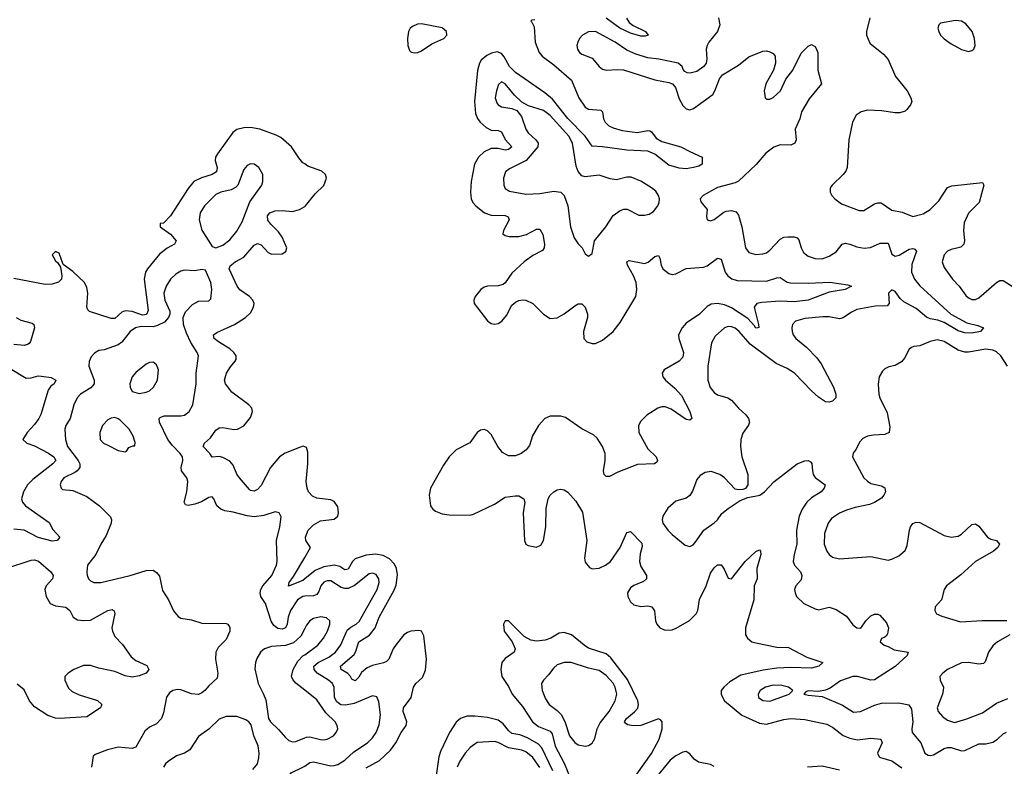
# Model space of a CAD drawing. Header units: inches. Extents: x 1954678 to 2060271, y 904822 to 1016299.
# Tile 392 of 403: x 2038364 to 2044016, y 1002795 to 1007079. Entities that reach past the tile are written whole.
import ezdxf

# ---------------------------------------------------------------- set-up
doc = ezdxf.new("R2010")
doc.units = ezdxf.units.IN
doc.header["$MEASUREMENT"] = 0
doc.layers.add('C0030', color=7, linetype='Continuous')
doc.layers.add('C0040', color=7, linetype='Continuous')

msp = doc.modelspace()

# ---------------------------------------------------------------- linework, layer by layer
at = {"layer": 'C0030', "color": 5}
for points, elevation in [([(2040000, 1006251.4), (2039990, 1006258), (2039965.6, 1006285.6), (2039923.9, 1006350), (2039862.9, 1006402.9), (2039836.6, 1006416.6), (2039743.6, 1006450), (2039690, 1006459.7), (2039650, 1006458.9), (2039610, 1006448.2), (2039587.8, 1006432.2), (2039499.6, 1006310), (2039489, 1006290), (2039485.8, 1006270), (2039496.9, 1006230), (2039494.4, 1006205.6), (2039469.6, 1006190.3), (2039407.9, 1006172.1), (2039364.4, 1006150), (2039331.4, 1006110), (2039230, 1005952.9), (2039190, 1005911.8), (2039171.3, 1005908.7), (2039170.8, 1005890), (2039230, 1005848), (2039262.8, 1005810), (2039253.7, 1005790), (2039210, 1005767.2), (2039167.5, 1005732.5), (2039098.4, 1005650), (2039087.2, 1005630), (2039079.6, 1005590), (2039101.8, 1005410), (2039092.2, 1005387.8), (2039070, 1005384.4), (2039010, 1005404.1), (2038970, 1005408.2), (2038950, 1005401.4), (2038910, 1005363.7), (2038890, 1005363.6), (2038765, 1005405), (2038754.9, 1005414.9), (2038750.6, 1005430), (2038755.4, 1005510), (2038750, 1005542.7), (2038736.8, 1005570), (2038670, 1005633.1), (2038614.2, 1005674.2), (2038590, 1005739), (2038570, 1005749), (2038551, 1005730), (2038570, 1005696), (2038583.8, 1005683.8), (2038599.1, 1005659.1), (2038606.7, 1005610), (2038603.8, 1005590), (2038586.7, 1005573.3), (2038550, 1005561.6), (2038510, 1005559.5), (2038330, 1005593.9)], 440), ([(2040000, 1004628.3), (2039991, 1004631), (2039970, 1004624.8), (2039888.8, 1004591.2), (2039856.2, 1004570), (2039804.8, 1004510), (2039750, 1004405.5), (2039730, 1004383.7), (2039710, 1004374), (2039690, 1004376.8), (2039682.8, 1004382.8), (2039625.3, 1004450), (2039610, 1004471.8), (2039590, 1004523.5), (2039570, 1004546.2), (2039530, 1004567.2), (2039510, 1004572.1), (2039470, 1004569.4), (2039456, 1004590), (2039417, 1004630), (2039424.2, 1004650), (2039459.4, 1004680.6), (2039490, 1004722.8), (2039510, 1004737.5), (2039530, 1004739.3), (2039593, 1004727), (2039614.5, 1004730), (2039650, 1004749.2), (2039690, 1004797.1), (2039701, 1004830), (2039695.8, 1004850), (2039678.7, 1004870), (2039582.4, 1004942.4), (2039545.6, 1004990), (2039540.8, 1005010), (2039550.8, 1005050), (2039573.4, 1005086.6), (2039600.8, 1005119.2), (2039606.4, 1005130), (2039606.2, 1005150), (2039593.3, 1005170), (2039570.9, 1005190), (2039505.1, 1005230), (2039480.9, 1005250), (2039476.9, 1005270), (2039496.5, 1005283.5), (2039596.4, 1005330), (2039661.1, 1005370), (2039690, 1005397), (2039707.2, 1005430), (2039709.7, 1005450), (2039702.2, 1005470), (2039682.7, 1005490), (2039628.6, 1005528.6), (2039611.7, 1005550), (2039567.5, 1005650), (2039572.8, 1005667.2), (2039600.3, 1005690), (2039650, 1005715.5), (2039710, 1005786), (2039730, 1005794.7), (2039750, 1005787.5), (2039790, 1005743.6), (2039810, 1005732.6), (2039870, 1005736), (2039892.1, 1005747.9), (2039897.2, 1005770), (2039870.7, 1005830.7), (2039850, 1005862.3), (2039806, 1005906), (2039789.2, 1005929.2), (2039786.5, 1005953.5), (2039800.3, 1005970), (2039830, 1005982.5), (2039870, 1005984.4), (2039930, 1005978.5), (2039970.3, 1005989.7), (2040000, 1006007.6)], 440), ([(2040000, 1003770.5), (2039990, 1003769.9), (2039959.8, 1003750), (2039918.9, 1003690), (2039905.6, 1003650), (2039900.1, 1003610), (2039890.8, 1003590), (2039870, 1003582.7), (2039846.6, 1003586.6), (2039822.8, 1003602.8), (2039807.1, 1003627.1), (2039775, 1003730), (2039748.7, 1003768.7), (2039744.1, 1003790), (2039747.7, 1003810), (2039759, 1003830), (2039812, 1003890), (2039837.5, 1003950), (2039841.4, 1003970), (2039838.9, 1004090), (2039858.3, 1004170), (2039865.6, 1004225.6), (2039854, 1004250), (2039830, 1004255.1), (2039766.5, 1004233.5), (2039710, 1004225.6), (2039670, 1004231.8), (2039590, 1004254.2), (2039540.9, 1004260.9), (2039518, 1004270), (2039496.2, 1004290), (2039479.3, 1004330), (2039470, 1004341.2), (2039450, 1004337), (2039407.8, 1004312.2), (2039370, 1004298.5), (2039331.1, 1004291.1), (2039315.1, 1004295.1), (2039308.9, 1004310), (2039322.8, 1004370), (2039329, 1004430), (2039323.5, 1004450), (2039292.3, 1004490), (2039290.5, 1004510), (2039300.2, 1004550), (2039298.1, 1004570), (2039286, 1004590), (2039238.6, 1004638.6), (2039214.8, 1004670), (2039167.5, 1004770), (2039164.5, 1004790), (2039170, 1004796.9), (2039194, 1004806), (2039290, 1004806.2), (2039309.8, 1004810.2), (2039338, 1004830), (2039358, 1004870), (2039377.3, 1004990), (2039377, 1005050), (2039390.6, 1005150), (2039383.5, 1005170), (2039347.1, 1005227.2), (2039321.1, 1005281.1), (2039304.3, 1005330), (2039302, 1005370), (2039316.9, 1005403.1), (2039355.5, 1005444.5), (2039390, 1005464), (2039450, 1005465.5), (2039462, 1005478), (2039468, 1005530), (2039461.7, 1005570), (2039430, 1005641.2), (2039410, 1005645.6), (2039370, 1005637.2), (2039310, 1005640.8), (2039290, 1005636.1), (2039261.2, 1005618.8), (2039229.2, 1005590), (2039205.4, 1005550), (2039192.1, 1005510), (2039196.9, 1005470), (2039226.3, 1005406.3), (2039226.5, 1005390), (2039219.3, 1005370), (2039195.9, 1005344.1), (2039155.6, 1005324.4), (2039130, 1005317.4), (2039062.1, 1005317.9), (2039028.8, 1005311.2), (2038998.8, 1005290), (2038950.5, 1005229.5), (2038930, 1005213.1), (2038850, 1005185.3), (2038818.6, 1005181.4), (2038794.1, 1005165.9), (2038775.4, 1005144.6), (2038762.9, 1005117.1), (2038761.1, 1005090), (2038791, 1005010), (2038791, 1004990), (2038773.3, 1004966.7), (2038713.8, 1004930), (2038695, 1004910), (2038675.6, 1004870), (2038654, 1004790), (2038629.4, 1004750), (2038622.7, 1004730), (2038627.3, 1004670), (2038638, 1004630), (2038699.8, 1004550), (2038709.4, 1004530), (2038709.2, 1004510), (2038694.6, 1004490), (2038680.1, 1004479.9), (2038618.4, 1004450), (2038602.8, 1004430), (2038597.4, 1004410), (2038602.4, 1004390), (2038610, 1004383.7), (2038670, 1004378.3), (2038750, 1004344), (2038822.4, 1004290), (2038886.4, 1004226.4), (2038890.5, 1004210), (2038888.5, 1004190), (2038860.8, 1004119.3), (2038830, 1004069.6), (2038800.7, 1004010), (2038754.3, 1003950), (2038749.1, 1003910.9), (2038751.6, 1003891.5), (2038759.5, 1003870), (2038770, 1003859.5), (2038790, 1003850.3), (2038830, 1003850.2), (2038998, 1003890), (2039090, 1003919), (2039130, 1003920.5), (2039150, 1003907.7), (2039166.1, 1003886.1), (2039183.7, 1003803.7), (2039218.4, 1003750), (2039246.4, 1003686.4), (2039274.4, 1003654.4), (2039290, 1003645.7), (2039350, 1003636.5), (2039410, 1003616.9), (2039550, 1003615.3), (2039559.1, 1003610), (2039570, 1003591), (2039570.3, 1003569.7), (2039550, 1003522.7), (2039503.9, 1003476.1), (2039490.3, 1003450), (2039488.1, 1003410), (2039502, 1003330), (2039498.3, 1003301.7), (2039450, 1003257.6), (2039426.7, 1003230), (2039410, 1003215.8), (2039390, 1003207.1), (2039350, 1003211.1), (2039290, 1003233.7), (2039270, 1003235.8), (2039242.8, 1003230), (2039223.6, 1003216.4), (2039207.4, 1003192.6), (2039190, 1003102), (2039177.6, 1003070), (2039150, 1003039.6), (2039110, 1003019.7), (2039082.6, 1002997.4), (2039030, 1002904.7), (2039010, 1002897.7), (2038930, 1002905.6), (2038867.7, 1002890), (2038796.9, 1002863.1), (2038786.1, 1002853.9), (2038776.3, 1002790)], 460), ([(2038343.2, 1005370), (2038370, 1005354.3), (2038436.7, 1005336.7), (2038446, 1005330), (2038450.2, 1005310), (2038426.9, 1005233.1), (2038418.4, 1005221.6), (2038410, 1005214.7), (2038390, 1005209.7), (2038330, 1005214.6)], 440), ([(2038310, 1005078), (2038402.2, 1005022.2), (2038430, 1005023.6), (2038470, 1005034.7), (2038490, 1005034.3), (2038545.8, 1005025.8), (2038572.7, 1005010), (2038562.4, 1004990), (2038543.9, 1004976.1), (2038527.4, 1004952.6), (2038486.3, 1004813.7), (2038474.4, 1004790), (2038450, 1004755.4), (2038407.7, 1004710), (2038382.8, 1004670), (2038406, 1004650), (2038450, 1004633), (2038530, 1004591.3), (2038559.8, 1004570), (2038571.6, 1004550), (2038555.1, 1004530), (2038440.2, 1004439.8), (2038409.7, 1004410.3), (2038385.8, 1004370), (2038375.2, 1004330), (2038381.1, 1004310), (2038398.6, 1004290), (2038533.9, 1004193.9), (2038554.2, 1004154.2), (2038594.4, 1004110), (2038578.8, 1004090), (2038550, 1004086.5), (2038470, 1004108.1), (2038389.9, 1004149.9), (2038330, 1004155.9)], 440), ([(2038290, 1003931.6), (2038430, 1003977.5), (2038450, 1003979.4), (2038472, 1003972), (2038543.6, 1003910), (2038556.2, 1003890), (2038552.3, 1003870), (2038515.8, 1003830), (2038508.3, 1003810), (2038516, 1003770), (2038539.3, 1003730), (2038570, 1003715.6), (2038630, 1003707.8), (2038651.6, 1003690), (2038670.6, 1003650), (2038696.5, 1003636.5), (2038730, 1003631.3), (2038770, 1003633.7), (2038870, 1003689.2), (2038894.9, 1003694.9), (2038906.3, 1003686.3), (2038911.1, 1003671.1), (2038893.8, 1003590), (2038896.5, 1003570), (2038910, 1003539.3), (2038954.3, 1003494.3), (2039004.2, 1003424.2), (2039030, 1003403.1), (2039093.5, 1003373.5), (2039106.4, 1003350), (2039090, 1003328.8), (2039050, 1003313.7), (2039010, 1003306.8), (2038970, 1003313.7), (2038910, 1003338.7), (2038818.2, 1003358.2), (2038770, 1003373.5), (2038730, 1003373), (2038675.8, 1003350), (2038641.7, 1003330), (2038623.2, 1003310), (2038622.8, 1003290), (2038643.7, 1003243.7), (2038664.7, 1003224.7), (2038705.7, 1003205.7), (2038810, 1003172.6), (2038834.9, 1003150), (2038833.8, 1003146.2), (2038827.7, 1003130), (2038750, 1003079.1), (2038590, 1003069.9), (2038570, 1003071.7), (2038526.2, 1003086.1), (2038450, 1003136.8), (2038421, 1003170), (2038390, 1003233.1), (2038350, 1003266.8)], 440), ([(2040000, 1003869.9), (2039990, 1003861.6), (2039907.9, 1003828), (2039911.1, 1003850), (2039936.7, 1003883.3), (2040000, 1003992.5)], 440), ([(2040000, 1003585.2), (2039978.2, 1003541.8), (2039936.4, 1003503.6), (2039890, 1003487.9), (2039810, 1003482.6), (2039768.7, 1003470), (2039747.4, 1003450), (2039725.5, 1003414.5), (2039716.9, 1003390), (2039713.9, 1003353.9), (2039732.9, 1003270), (2039764.6, 1003210), (2039776.9, 1003176.9), (2039792.2, 1003070), (2039803.8, 1003050), (2039850, 1003007), (2039890, 1002960.3), (2039910, 1002942.4), (2039930, 1002936.1), (2039950, 1002937.2), (2040000, 1002957.8)], 480), ([(2040000, 1003232), (2039950, 1003272), (2039932.3, 1003292.3), (2039925.2, 1003310), (2039934.1, 1003350), (2039961.7, 1003398.3), (2039990, 1003428.2), (2040000, 1003435.5)], 480), ([(2039702.3, 1002777.7), (2039728.6, 1002810), (2039736.8, 1002843.2), (2039738.5, 1002870), (2039733.1, 1002913.1), (2039708, 1002970), (2039693, 1003033), (2039679.3, 1003050), (2039661.4, 1003061.4), (2039610, 1003081.1), (2039550, 1003080.4), (2039510, 1003066.6), (2039450, 1003008.4), (2039390, 1002966), (2039341.3, 1002890), (2039310, 1002871.1), (2039265.1, 1002854.9), (2039216.6, 1002823.4), (2039202, 1002810), (2039190.3, 1002790)], 480), ([(2040000, 1002430.9), (2039965.5, 1002425.5), (2039950, 1002444.5), (2039941.6, 1002490), (2039930, 1002517.2), (2039870, 1002532.4), (2039849.7, 1002550), (2039837.7, 1002570), (2039838.3, 1002590), (2039883.3, 1002636.7), (2039901.4, 1002730), (2039922.6, 1002757.4), (2039990.4, 1002789.6), (2040000, 1002796.1)], 460)]:
    msp.add_lwpolyline(points, dxfattribs=dict(at, elevation=elevation))
for points, elevation in [([(2039690, 1006252.3), (2039670, 1006242.7), (2039650, 1006219.3), (2039615.5, 1006130), (2039603.6, 1006116.4), (2039577.4, 1006102.6), (2039518.8, 1006090), (2039490, 1006075.8), (2039425, 1006010), (2039399.7, 1005970), (2039394.4, 1005930), (2039410.2, 1005870.2), (2039470, 1005778), (2039490, 1005770.4), (2039530, 1005786), (2039570, 1005814.9), (2039610, 1005866.3), (2039640.9, 1005919.1), (2039685.6, 1006034.4), (2039754.7, 1006130), (2039760.5, 1006150), (2039759.7, 1006190), (2039736.2, 1006230), (2039710, 1006249.4)], 460), ([(2039130, 1005113.3), (2039110, 1005111.5), (2039090, 1005101.6), (2039030, 1005053.6), (2039010, 1005029.2), (2038995.8, 1004990), (2038997.6, 1004970), (2039010, 1004946), (2039050, 1004934), (2039090, 1004942), (2039109.7, 1004950.3), (2039132.3, 1004970), (2039156.2, 1005010), (2039160.5, 1005070), (2039150, 1005099.3)], 480), ([(2038910, 1004795.6), (2038890, 1004793.3), (2038870, 1004783), (2038840.3, 1004750), (2038823.6, 1004710), (2038827, 1004670), (2038845.5, 1004650), (2038870, 1004637), (2038930, 1004607.4), (2038970, 1004599.1), (2038977.2, 1004602.8), (2038990, 1004624.7), (2039014, 1004634), (2039026, 1004634), (2039028, 1004652), (2039016, 1004690), (2038992.3, 1004730), (2038940.8, 1004780.8), (2038930, 1004789.5)], 480)]:
    msp.add_lwpolyline(points, close=True, dxfattribs=dict(at, elevation=elevation))
at = {"layer": 'C0040', "color": 5}
for points, elevation in [([(2042374.6, 1007090), (2042383.7, 1007050), (2042368.9, 1007010), (2042319.6, 1006950), (2042310.3, 1006930), (2042304.9, 1006910), (2042308.5, 1006851.5), (2042304.9, 1006830), (2042290.8, 1006810), (2042250, 1006781.6), (2042212.3, 1006772.3), (2042194.5, 1006774.5), (2042181.2, 1006781.2), (2042172, 1006792), (2042166, 1006810), (2042144, 1006830), (2042032.7, 1006852.7), (2041970, 1006859.2), (2041901.7, 1006881.7), (2041850, 1006903.1), (2041783.1, 1006950), (2041668.7, 1007010), (2041630, 1007009.8), (2041595.3, 1006990), (2041577.3, 1006970), (2041567.8, 1006950), (2041562.8, 1006930), (2041565.3, 1006910), (2041577, 1006890), (2041590, 1006880.8), (2041650, 1006858.9), (2041690, 1006810.3), (2041710, 1006794.9), (2041730, 1006788.9), (2041793.8, 1006793.8), (2041830, 1006790.4), (2042010, 1006733), (2042090, 1006719.1), (2042110.4, 1006710.4), (2042128.8, 1006688.8), (2042150, 1006624), (2042170, 1006585.5), (2042190, 1006566.4), (2042210, 1006562.4), (2042232.3, 1006570), (2042342.7, 1006650), (2042354.5, 1006670), (2042380.1, 1006739.9), (2042398.6, 1006761.4), (2042490, 1006818), (2042550, 1006864.9), (2042630, 1006898), (2042650, 1006899.1), (2042670, 1006894), (2042690, 1006884), (2042700.5, 1006870), (2042702, 1006830), (2042691.4, 1006788.6), (2042646.7, 1006710), (2042637, 1006670), (2042643, 1006630), (2042650, 1006623), (2042670, 1006622.4), (2042690, 1006632.4), (2042730.8, 1006670), (2042762.3, 1006737.7), (2042801.1, 1006790), (2042850, 1006887.3), (2042890, 1006926.8), (2042910, 1006936), (2042930, 1006924.7), (2042946, 1006890), (2042944.9, 1006790), (2042967.3, 1006710), (2042895.5, 1006624.5), (2042851.6, 1006550), (2042842.6, 1006510), (2042815.6, 1006450), (2042820.8, 1006390), (2042813.4, 1006370), (2042790, 1006359.7), (2042730, 1006361.4), (2042693.7, 1006346.4), (2042647, 1006313), (2042591.6, 1006248.4), (2042490, 1006152.8), (2042470, 1006142.5), (2042370, 1006116.5), (2042287.7, 1006070), (2042270.6, 1006050), (2042273.2, 1006033.2), (2042310.5, 1005990), (2042306, 1005950), (2042310.6, 1005930.6), (2042330, 1005924.9), (2042350, 1005932), (2042405.5, 1005974.5), (2042420, 1005980), (2042450, 1005984.5), (2042476.3, 1005976.3), (2042490, 1005956.3), (2042508.6, 1005890), (2042529.6, 1005769.6), (2042550, 1005743.5), (2042590, 1005731), (2042630, 1005734.5), (2042650, 1005742), (2042670, 1005755.5), (2042730, 1005819.7), (2042750, 1005830.2), (2042773.1, 1005833.1), (2042810, 1005832.9), (2042827.5, 1005827.5), (2042836.2, 1005816.2), (2042850.3, 1005770), (2042863.5, 1005743.5), (2042890, 1005722), (2042930, 1005707.8), (2042970, 1005706), (2043010, 1005721.1), (2043050, 1005746.4), (2043085.1, 1005790), (2043104, 1005796), (2043130, 1005790.9), (2043170, 1005774.8), (2043211.3, 1005768.7), (2043248.1, 1005771.9), (2043303.9, 1005796.1), (2043350, 1005796.9), (2043370, 1005732.9), (2043390, 1005722.2), (2043412.7, 1005727.3), (2043470, 1005761.5), (2043490, 1005766), (2043502.8, 1005762.8), (2043511.5, 1005750), (2043485, 1005675), (2043484, 1005630), (2043500.4, 1005590), (2043530, 1005550.9), (2043709.2, 1005389.2), (2043800, 1005340), (2043863.9, 1005323.9), (2043895.5, 1005310), (2043879.3, 1005290), (2043830, 1005280.2), (2043790, 1005282.5), (2043750, 1005293.4), (2043670, 1005342.2), (2043634.7, 1005354.7), (2043590, 1005362.3), (2043570, 1005371.6), (2043510, 1005421.6), (2043439.2, 1005459.3), (2043418.7, 1005478.7), (2043390, 1005519.7), (2043370, 1005529.5), (2043350.5, 1005510), (2043354.9, 1005450), (2043343, 1005437), (2043274.3, 1005434.3), (2043170, 1005416.1), (2043138.4, 1005401.6), (2043090, 1005368.9), (2043070, 1005363.2), (2043010, 1005373.7), (2042974.6, 1005374.5), (2042870, 1005363.8), (2042817.3, 1005350), (2042800.3, 1005330), (2042796.5, 1005310), (2042797.4, 1005290), (2042804.6, 1005270), (2042818.7, 1005250), (2042880.2, 1005200.2), (2042939.5, 1005139.5), (2042963.9, 1005103.9), (2043035.3, 1004970), (2043048.7, 1004930), (2043048.4, 1004910), (2043030.5, 1004890), (2043010, 1004885.1), (2042990, 1004886.8), (2042950, 1004913.6), (2042910, 1004949), (2042811.3, 1005051.3), (2042770, 1005077.9), (2042706.2, 1005106.2), (2042579.1, 1005199.1), (2042557.2, 1005217.2), (2042494, 1005290), (2042470, 1005308.9), (2042450, 1005317), (2042430, 1005318.4), (2042410, 1005310.9), (2042357.1, 1005262.9), (2042334.4, 1005225.6), (2042313.2, 1005090), (2042313.4, 1005010), (2042328.2, 1004968.2), (2042350, 1004939.6), (2042370, 1004927.1), (2042428.7, 1004908.7), (2042450, 1004896.1), (2042489.5, 1004849.5), (2042532.4, 1004812.4), (2042548, 1004790), (2042552.4, 1004770), (2042548.2, 1004751.8), (2042514.4, 1004705.6), (2042504, 1004670), (2042500.8, 1004630), (2042509.1, 1004570), (2042543.7, 1004470), (2042543, 1004410), (2042530.5, 1004389.5), (2042515.9, 1004384.1), (2042490, 1004380.9), (2042470, 1004386), (2042410, 1004449.6), (2042383.7, 1004470), (2042333, 1004487), (2042298.5, 1004481.5), (2042270, 1004463.7), (2042250, 1004440.9), (2042226.5, 1004373.5), (2042211, 1004349), (2042190, 1004334), (2042130, 1004316.3), (2042084.3, 1004275.7), (2042054.9, 1004230), (2042051.3, 1004210), (2042056.5, 1004190), (2042084.5, 1004150), (2042110, 1004124.5), (2042183.6, 1004063.6), (2042210, 1004057.1), (2042230, 1004066.4), (2042241.6, 1004078.4), (2042290.5, 1004149.5), (2042350, 1004191.8), (2042369.7, 1004210), (2042394.7, 1004245.3), (2042430, 1004274), (2042500.5, 1004319.5), (2042543.3, 1004336.7), (2042612.3, 1004350), (2042638.4, 1004370), (2042693.5, 1004426.5), (2042827.3, 1004530), (2042870, 1004548.7), (2042890.3, 1004550.3), (2042902.8, 1004542.8), (2042911.6, 1004531.6), (2042914.6, 1004490), (2042919.5, 1004470), (2042930, 1004453), (2042987.7, 1004410), (2042981.3, 1004390), (2042963.7, 1004370), (2042910, 1004335.5), (2042882.2, 1004310), (2042855, 1004270), (2042838.8, 1004230), (2042823.5, 1004150), (2042824.3, 1004070), (2042809.2, 1004010), (2042804.4, 1003970), (2042811.5, 1003950), (2042845.5, 1003910), (2042853.8, 1003890), (2042850, 1003865.6), (2042819.5, 1003830), (2042812.2, 1003810), (2042814.4, 1003790), (2042823.8, 1003770), (2042864.9, 1003730), (2042930, 1003698.4), (2042950, 1003693), (2043010, 1003707.3), (2043050, 1003694.8), (2043110, 1003656.4), (2043147.1, 1003607.1), (2043170, 1003589.1), (2043191.8, 1003588.2), (2043220.4, 1003630), (2043250, 1003657.8), (2043270, 1003667.6), (2043290, 1003668.4), (2043301.7, 1003661.7), (2043339.2, 1003619.2), (2043350.3, 1003590.3), (2043344.9, 1003555.1), (2043337.6, 1003542.4), (2043326.7, 1003533.3), (2043310, 1003528.7), (2043303, 1003510), (2043326.8, 1003490), (2043350, 1003483), (2043383.9, 1003463.9), (2043464.7, 1003450), (2043459.1, 1003430), (2043390, 1003368.1), (2043270, 1003291.1), (2043250, 1003289.8), (2043173.2, 1003310), (2043146.8, 1003310), (2043075.1, 1003284.9), (2043017.1, 1003242.9), (2042990, 1003231.5), (2042950, 1003224), (2042890, 1003228.7), (2042876.9, 1003223.1), (2042864.7, 1003210), (2042890, 1003203), (2042970, 1003194.8), (2043086.7, 1003146.7), (2043150, 1003105.8), (2043190, 1003109.2), (2043270, 1003146.7), (2043310, 1003156.5), (2043410, 1003159.3), (2043468.3, 1003148.3), (2043483, 1003123), (2043491.1, 1003050), (2043484.5, 1003010), (2043486.9, 1002990), (2043537.3, 1002930), (2043558.7, 1002870), (2043579.2, 1002859.2), (2043590, 1002856.9), (2043610, 1002861.2), (2043670, 1002897.3), (2043690, 1002903.7), (2043710, 1002903.2), (2043770, 1002883.9), (2043790, 1002885.3), (2043870, 1002924.3), (2043910, 1002924.2), (2043950, 1002932.9), (2043976.9, 1002950), (2044010, 1002980.8), (2044029.1, 1002990.9)], 460), ([(2041846.9, 1007086.9), (2041863.2, 1007063.2), (2041885.1, 1007045.1), (2041956.5, 1007010), (2041972.4, 1006990), (2041955.3, 1006984.7), (2041930, 1006985), (2041870, 1007000.9), (2041809.9, 1007030), (2041730, 1007087)], 440), ([(2043243.1, 1007090), (2043224.4, 1007010), (2043224.4, 1006990), (2043244.8, 1006944.8), (2043321.6, 1006881.6), (2043350, 1006850.4), (2043391.9, 1006751.9), (2043457.4, 1006670), (2043479.5, 1006630), (2043484.4, 1006610), (2043478, 1006590), (2043456.9, 1006563.1), (2043445.8, 1006554.1), (2043416.2, 1006543.8), (2043390, 1006543.9), (2043310, 1006556.7), (2043230, 1006558.9), (2043193.4, 1006550), (2043165.3, 1006530), (2043144, 1006490), (2043124, 1006390), (2043112.9, 1006230), (2043106, 1006210), (2043091.8, 1006190), (2043027.3, 1006130), (2043020.9, 1006119.1), (2043016.3, 1006110), (2043017.1, 1006090), (2043026, 1006070), (2043043.8, 1006050), (2043082, 1006022), (2043183.4, 1005983.4), (2043210, 1005983.6), (2043270, 1006022), (2043290, 1006028.3), (2043308.1, 1006028.1), (2043370, 1005986.7), (2043430, 1005973.8), (2043490.3, 1005950.3), (2043550, 1005964.7), (2043590, 1005989), (2043640.6, 1006039.4), (2043690, 1006116), (2043714.2, 1006125.8), (2043890, 1006144.9), (2043898.7, 1006130), (2043871.8, 1006030), (2043810.9, 1005969.1), (2043785.9, 1005914.1), (2043782.2, 1005870), (2043788.1, 1005810), (2043783.6, 1005790), (2043765.9, 1005774.1), (2043710, 1005760.3), (2043688.9, 1005750), (2043670.2, 1005729.8), (2043659.6, 1005690), (2043670, 1005657.1), (2043718.9, 1005590), (2043756.5, 1005550), (2043795.6, 1005495.6), (2043810, 1005482.6), (2043830, 1005473.1), (2043850, 1005474), (2043870, 1005482.4), (2043970, 1005571.7), (2043990, 1005581.7), (2044010, 1005581.7), (2044078.9, 1005538.9)], 480), ([(2041321.3, 1007078.7), (2041303.9, 1007076.1), (2041297.3, 1007070), (2041304.8, 1007064.8), (2041316.9, 1007036.9), (2041323.5, 1006950), (2041345.1, 1006890), (2041362.6, 1006870), (2041430, 1006820.5), (2041531, 1006731), (2041574, 1006630), (2041610, 1006577.1), (2041630, 1006564.7), (2041699, 1006559), (2041709.3, 1006549.3), (2041715.5, 1006510), (2041725.3, 1006490), (2041745.6, 1006470), (2041770, 1006458.1), (2041822.4, 1006442.4), (2041908.5, 1006431.5), (2041970, 1006443.6), (2041980.5, 1006440.5), (2041990, 1006435.8), (2042018.4, 1006398.4), (2042050, 1006379), (2042158.8, 1006350), (2042210, 1006321.6), (2042282, 1006290), (2042281, 1006250), (2042261.6, 1006238.4), (2042232, 1006230), (2042190, 1006223.9), (2042150, 1006227), (2042090, 1006244.6), (2042010, 1006308.1), (2041970, 1006324.7), (2041849.5, 1006329.5), (2041710, 1006349.9), (2041650, 1006353.6), (2041610.8, 1006410.8), (2041510, 1006512.3), (2041422, 1006622), (2041378.4, 1006658.4), (2041210, 1006774.9), (2041175.9, 1006810), (2041145.5, 1006865.5), (2041130, 1006885.2), (2041105.4, 1006894.6), (2041073.1, 1006886.9), (2041046, 1006874), (2041012.7, 1006847.3), (2041002.8, 1006830), (2040991.9, 1006788.1), (2040973.9, 1006610), (2040979.7, 1006539.7), (2040991.1, 1006511.1), (2041007.2, 1006490), (2041041, 1006461), (2041070, 1006445.4), (2041110, 1006442.2), (2041130, 1006435.2), (2041151.3, 1006391.3), (2041188.9, 1006350), (2041170, 1006333.3), (2041150, 1006330.7), (2041110, 1006339.4), (2041070, 1006339.6), (2041030, 1006320.2), (2040998.3, 1006290), (2040975.1, 1006250), (2040955.1, 1006150), (2040950.9, 1006090), (2040956.3, 1006050), (2040965.4, 1006030), (2040981.8, 1006010), (2041031.6, 1005970), (2041070, 1005956.9), (2041150, 1005955), (2041168.2, 1005948.2), (2041174, 1005930), (2041141.3, 1005870), (2041138, 1005850), (2041150, 1005839.6), (2041174.1, 1005834.1), (2041230, 1005834.4), (2041273.4, 1005846.6), (2041330, 1005876), (2041350, 1005876.4), (2041366.9, 1005846.9), (2041376.9, 1005790), (2041374.3, 1005770), (2041365.3, 1005754.7), (2041310, 1005726), (2041259.6, 1005690), (2041190, 1005624.4), (2041150.8, 1005569.2), (2041139.8, 1005560.2), (2041110, 1005551.4), (2041050, 1005549.8), (2041030, 1005543.5), (2041010.3, 1005530), (2040979, 1005490), (2040971.7, 1005470), (2040973.4, 1005450), (2041050, 1005351.8), (2041070, 1005336.5), (2041090, 1005331.4), (2041110, 1005336.5), (2041131, 1005350), (2041158.6, 1005381.4), (2041190, 1005440.9), (2041210, 1005458.8), (2041230, 1005468.4), (2041250, 1005471.9), (2041270, 1005469.2), (2041308.7, 1005450), (2041370, 1005389), (2041410, 1005364.7), (2041450, 1005368.4), (2041490, 1005391), (2041550, 1005437.2), (2041570, 1005448), (2041590, 1005447.6), (2041610.1, 1005430.1), (2041624.3, 1005390), (2041623, 1005370), (2041601.3, 1005290), (2041603.2, 1005250), (2041619, 1005230), (2041650, 1005220.4), (2041670, 1005221.7), (2041710, 1005239.8), (2041770.9, 1005289.1), (2041810, 1005342), (2041900.5, 1005490), (2041905.9, 1005530), (2041902, 1005570), (2041888.2, 1005610), (2041853.7, 1005670), (2041849.8, 1005690.2), (2041862.2, 1005697.8), (2041950, 1005680.2), (2041972, 1005688), (2042010, 1005720.8), (2042030, 1005724.9), (2042039.1, 1005710), (2042046.4, 1005670), (2042056.5, 1005650), (2042090, 1005622), (2042110, 1005616.5), (2042130, 1005620.9), (2042190, 1005651), (2042290, 1005658.2), (2042310, 1005667.1), (2042370.3, 1005710.3), (2042390, 1005704.4), (2042414.2, 1005630), (2042428.1, 1005610), (2042452.5, 1005592.5), (2042483.3, 1005583.3), (2042650, 1005578), (2042710, 1005597.5), (2042730, 1005599.7), (2042770, 1005573.5), (2042789, 1005569), (2042892.2, 1005567.8), (2043013.4, 1005573.4), (2043118.3, 1005558.3), (2043138.8, 1005550), (2043102.8, 1005530), (2043010, 1005514.6), (2042890.8, 1005469.2), (2042810, 1005460.3), (2042730, 1005464.2), (2042623.7, 1005456.3), (2042594.4, 1005450), (2042579.4, 1005430), (2042604, 1005330), (2042606.8, 1005313.2), (2042602, 1005310), (2042590, 1005309.1), (2042582.8, 1005322.8), (2042544.4, 1005364.4), (2042450, 1005425.9), (2042410, 1005442.8), (2042370, 1005450.9), (2042333.8, 1005446.2), (2042310, 1005433.5), (2042265.6, 1005390), (2042190, 1005337.8), (2042166.3, 1005310), (2042146.4, 1005270), (2042148, 1005250), (2042174.3, 1005170), (2042170, 1005141.6), (2042150, 1005119.8), (2042063.7, 1005070), (2042051.8, 1005050), (2042055.6, 1005030), (2042070.3, 1005010), (2042125.2, 1004965.2), (2042163.3, 1004923.3), (2042211.2, 1004830), (2042223, 1004790), (2042210, 1004780.5), (2042190, 1004785.3), (2042104.3, 1004844.3), (2042070, 1004856.8), (2042050, 1004856.8), (2042027, 1004850), (2041963, 1004810), (2041930, 1004776.2), (2041916.5, 1004750), (2041918.2, 1004710), (2041970, 1004616), (2042018.4, 1004570), (2042025.5, 1004550), (2042020.7, 1004539.3), (2042008.6, 1004531.4), (2041910, 1004526.5), (2041797.7, 1004482.3), (2041750, 1004458.4), (2041730, 1004458.3), (2041719.7, 1004470), (2041714.4, 1004490), (2041724.9, 1004550), (2041724.4, 1004590), (2041709.9, 1004630), (2041678.3, 1004678.3), (2041656.9, 1004696.9), (2041590, 1004732.2), (2041496.2, 1004796.2), (2041470, 1004803.7), (2041410, 1004804.5), (2041378.5, 1004790), (2041342.6, 1004750), (2041308.3, 1004691.7), (2041290, 1004635.1), (2041271.4, 1004610), (2041242, 1004590), (2041210, 1004576.5), (2041170, 1004575.9), (2041136, 1004596), (2041109.1, 1004630), (2041070, 1004698.3), (2041050, 1004720.4), (2041030, 1004727.6), (2041010, 1004724.2), (2040990, 1004710.9), (2040948.6, 1004651.4), (2040869.1, 1004610), (2040830.2, 1004570), (2040796.5, 1004523.5), (2040721.6, 1004390), (2040714.7, 1004350), (2040721.3, 1004290), (2040734.9, 1004270), (2040750, 1004258.5), (2040790, 1004243.5), (2040830, 1004238.5), (2040950, 1004235.8), (2040970, 1004241.4), (2041090, 1004298.4), (2041150, 1004338.8), (2041207.6, 1004347.6), (2041230, 1004346.3), (2041257.3, 1004330), (2041264.5, 1004310), (2041253.2, 1004250), (2041261.5, 1004090), (2041270.2, 1004070.2), (2041282.2, 1004062.2), (2041330, 1004053.4), (2041355.8, 1004064.2), (2041371.1, 1004090), (2041385, 1004170), (2041385.2, 1004274.8), (2041398.4, 1004330), (2041409.8, 1004350), (2041430, 1004370.2), (2041450, 1004381.2), (2041470, 1004385.4), (2041490, 1004382.2), (2041510, 1004368.9), (2041556.2, 1004316.2), (2041593.9, 1004253.9), (2041618.7, 1004090), (2041605.5, 1003990), (2041610, 1003967), (2041635, 1003935), (2041650, 1003927.5), (2041690, 1003932.2), (2041727.2, 1003950), (2041755.3, 1003970), (2041811.4, 1004050), (2041850, 1004136.3), (2041870, 1004142.4), (2041935.3, 1004075.3), (2041937, 1004057), (2041926.1, 1004013.9), (2041922.7, 1003970), (2041930, 1003940.9), (2041962.6, 1003890), (2041962, 1003870), (2041945, 1003855), (2041890, 1003832.8), (2041870, 1003818.8), (2041853.5, 1003790), (2041855, 1003770), (2041870, 1003739.7), (2041890, 1003722), (2041930, 1003711.6), (2041970, 1003715.2), (2041991.8, 1003710), (2042007.9, 1003687.9), (2042013.8, 1003630), (2042021.2, 1003610), (2042038, 1003590), (2042070, 1003576.5), (2042110, 1003578.4), (2042132.3, 1003587.7), (2042208, 1003632), (2042247.2, 1003670), (2042255.8, 1003690), (2042267.1, 1003752.8), (2042304.1, 1003830), (2042330, 1003902.4), (2042350, 1003934.6), (2042370, 1003951.8), (2042391.2, 1003951.2), (2042407, 1003927), (2042430, 1003874.8), (2042450, 1003870.6), (2042528.5, 1003970), (2042590, 1004026.7), (2042610, 1004036.3), (2042615.5, 1004030), (2042619, 1004010), (2042596, 1003930), (2042596.5, 1003870), (2042579.3, 1003830), (2042579, 1003750), (2042529.4, 1003590), (2042530.2, 1003550.2), (2042540.8, 1003530), (2042567, 1003510), (2042590, 1003503), (2042710, 1003477.8), (2042776.2, 1003476.2), (2042881.4, 1003421.4), (2042974, 1003390), (2042950.4, 1003370), (2042910, 1003358.3), (2042790, 1003362.2), (2042710, 1003359.2), (2042632.5, 1003347.5), (2042502.7, 1003317.3), (2042440.8, 1003279.2), (2042405.8, 1003250), (2042390.2, 1003230), (2042390, 1003208), (2042410.2, 1003170), (2042508.4, 1003088.4), (2042610, 1003041.9), (2042650, 1003036.4), (2042750, 1003063.4), (2042790, 1003069.2), (2042870, 1003064.5), (2042997, 1003037), (2043030, 1003019), (2043090, 1002971.3), (2043130, 1002956.1), (2043172.2, 1002947.8), (2043250, 1002957.6), (2043307.3, 1002950), (2043314, 1002930), (2043288.8, 1002870), (2043297.5, 1002850), (2043304.8, 1002844.8), (2043370, 1002827.1), (2043427.1, 1002787.1)], 440), ([(2040000, 1006007.6), (2040003.9, 1006010), (2040060.8, 1006079.2), (2040110, 1006127.9), (2040124.7, 1006170), (2040120.4, 1006190), (2040097.6, 1006210), (2040019, 1006239), (2040000, 1006251.4)], 440), ([(2044033.3, 1005090), (2043994.9, 1005150), (2043970, 1005172.9), (2043950, 1005182.6), (2043910, 1005188.1), (2043810, 1005170.5), (2043790, 1005171.1), (2043750, 1005182.2), (2043670, 1005232.7), (2043630, 1005241.4), (2043590, 1005233.2), (2043530, 1005206.8), (2043495.9, 1005204.1), (2043482.2, 1005197.8), (2043470, 1005187.6), (2043443, 1005137), (2043425, 1005115), (2043390, 1005095.1), (2043353, 1005087), (2043330, 1005076.2), (2043316.9, 1005063.1), (2043297.6, 1005030), (2043291.6, 1004988.5), (2043295.6, 1004930), (2043300.6, 1004910), (2043343.5, 1004823.5), (2043358, 1004742), (2043354.9, 1004710), (2043330, 1004698.7), (2043264.1, 1004695.9), (2043231.3, 1004690), (2043203.4, 1004676.6), (2043184.8, 1004655.2), (2043165.7, 1004614.3), (2043148.4, 1004591.6), (2043143.6, 1004570), (2043210.2, 1004450), (2043230, 1004430.2), (2043250, 1004418.5), (2043310, 1004404.4), (2043330, 1004393.7), (2043333, 1004370), (2043323.9, 1004350), (2043310, 1004334.5), (2043270, 1004309), (2043241.9, 1004298.1), (2043159.2, 1004280.8), (2043110, 1004265), (2043070, 1004248.2), (2043023.7, 1004216.3), (2043004.2, 1004190), (2042983.2, 1004130), (2042982.6, 1004070), (2042996.5, 1004030), (2043010.2, 1004010.2), (2043030, 1003995.6), (2043070, 1003985.8), (2043250, 1003998.5), (2043350, 1003978), (2043370, 1003983.1), (2043410, 1004003.6), (2043446.1, 1004033.9), (2043458.2, 1004061.8), (2043470.8, 1004150), (2043477.2, 1004170), (2043490.9, 1004189.1), (2043510, 1004196), (2043530, 1004193.1), (2043670, 1004119), (2043710, 1004110.2), (2043750, 1004116.2), (2043770, 1004126.2), (2043830, 1004182), (2043850, 1004186.7), (2043870, 1004172.7), (2043919.5, 1004110), (2043939, 1004099), (2043970.7, 1004090), (2043988.7, 1004070), (2043978, 1004050), (2043954.4, 1004030), (2043850, 1003969.9), (2043766.7, 1003893.3), (2043683.9, 1003830), (2043670.2, 1003810), (2043655.3, 1003750), (2043619.3, 1003710), (2043616.3, 1003690), (2043627.3, 1003670), (2043656.5, 1003656.5), (2043764.5, 1003624.5), (2043888, 1003632), (2044031.2, 1003631.2)], 480), ([(2040000, 1003992.5), (2040033.3, 1004050), (2040006.5, 1004090), (2040004.9, 1004110), (2040020.5, 1004150), (2040050, 1004180.5), (2040090, 1004203.7), (2040170, 1004212.3), (2040189.8, 1004230), (2040194.1, 1004250), (2040190, 1004284.5), (2040170, 1004314.5), (2040150, 1004324.2), (2040070, 1004332.7), (2040044.6, 1004344.6), (2040021.5, 1004370), (2040013.4, 1004390), (2040007.7, 1004430), (2040018.3, 1004530), (2040017.8, 1004597.8), (2040010, 1004625.2), (2040000, 1004628.3)], 440), ([(2040353.2, 1002786.8), (2040430, 1002828.7), (2040492.4, 1002887.6), (2040522.4, 1002930), (2040553.3, 1002990), (2040582.2, 1003030), (2040587, 1003050), (2040565.2, 1003110), (2040568.2, 1003130), (2040611.4, 1003190), (2040624.1, 1003250), (2040638.5, 1003270), (2040676.1, 1003303.9), (2040693.6, 1003346.4), (2040698.8, 1003410), (2040683.3, 1003543.3), (2040670, 1003569.7), (2040654.7, 1003574.7), (2040610, 1003569.8), (2040590, 1003562.1), (2040570, 1003549.1), (2040525.2, 1003494.8), (2040508.3, 1003470), (2040482.5, 1003410), (2040470, 1003396.5), (2040452.1, 1003387.9), (2040390, 1003374.5), (2040359, 1003361), (2040326.5, 1003333.5), (2040310, 1003306.2), (2040290, 1003284.7), (2040270, 1003294.7), (2040263.7, 1003310), (2040248, 1003328), (2040209.8, 1003350), (2040205.7, 1003370), (2040283.5, 1003436.5), (2040292.5, 1003450), (2040310.6, 1003510), (2040372.7, 1003547.3), (2040405.4, 1003590), (2040427.9, 1003650), (2040513.7, 1003806.3), (2040525.1, 1003834.9), (2040533.6, 1003893.6), (2040527.8, 1003930), (2040515.5, 1003955.5), (2040486.1, 1003986.1), (2040450, 1004005.4), (2040407.5, 1004012.5), (2040352.6, 1004007.4), (2040290, 1003985.6), (2040273.8, 1003970), (2040250, 1003925.7), (2040230, 1003922.6), (2040201.8, 1003941.8), (2040170, 1003949.9), (2040110, 1003940.5), (2040060.4, 1003919.5), (2040000, 1003869.9)], 440), ([(2040000, 1002796.1), (2040030, 1002816.3), (2040050, 1002821.4), (2040150, 1002797.4), (2040170, 1002798.9), (2040190, 1002806.5), (2040230, 1002831), (2040282.6, 1002877.4), (2040360.3, 1002930), (2040390, 1002958), (2040410.6, 1002990), (2040426.7, 1003033.3), (2040435.2, 1003090), (2040425.6, 1003165.6), (2040414, 1003194), (2040390, 1003199.7), (2040285, 1003155), (2040234.2, 1003145.8), (2040208.5, 1003148.5), (2040185.1, 1003165.1), (2040171.9, 1003190), (2040168.4, 1003248.4), (2040160.6, 1003270), (2040137.1, 1003290), (2040072.4, 1003330), (2040054.4, 1003350), (2040052.7, 1003370), (2040077.3, 1003390), (2040137.8, 1003422.2), (2040177.8, 1003450), (2040208.5, 1003491.5), (2040243.6, 1003576.4), (2040265.7, 1003594.3), (2040296.2, 1003610), (2040313.5, 1003626.5), (2040416.7, 1003810), (2040427.2, 1003850), (2040424.8, 1003870), (2040410, 1003895.6), (2040390, 1003902.4), (2040370, 1003898.9), (2040286.8, 1003833.2), (2040250, 1003815.3), (2040230, 1003814.7), (2040210, 1003820.7), (2040150, 1003859.2), (2040130, 1003859.2), (2040110, 1003851.9), (2040093.2, 1003830), (2040082, 1003798), (2040070, 1003781), (2040050, 1003773.7), (2040000, 1003770.5)], 460), ([(2040000, 1003435.5), (2040075.3, 1003490), (2040108.9, 1003530), (2040130.6, 1003570), (2040145.1, 1003610), (2040144.5, 1003630), (2040126.2, 1003646.2), (2040092.1, 1003652.1), (2040050, 1003643.5), (2040028.8, 1003630), (2040010, 1003605.1), (2040000, 1003585.2)], 480), ([(2041906.2, 1002750), (2041991.4, 1002868.6), (2042034.2, 1002950), (2042052.6, 1003010), (2042052.6, 1003050), (2042042.4, 1003062.4), (2042030, 1003067.7), (2041930, 1003028.7), (2041887, 1003027), (2041853.6, 1003033.6), (2041841.8, 1003041.8), (2041835.8, 1003050), (2041846.4, 1003070), (2041892.9, 1003107.1), (2041911.4, 1003128.6), (2041916.2, 1003150), (2041913.2, 1003170), (2041853.9, 1003293.9), (2041757.9, 1003417.9), (2041730, 1003439.9), (2041630, 1003472.9), (2041603.4, 1003490), (2041532.1, 1003550), (2041490, 1003563.2), (2041460.6, 1003559.4), (2041412, 1003530), (2041380.6, 1003519.4), (2041330, 1003512.3), (2041298.2, 1003518.2), (2041259.5, 1003539.5), (2041170, 1003629), (2041151.1, 1003628.9), (2041142, 1003610), (2041144.4, 1003570), (2041190.7, 1003510), (2041207.7, 1003470), (2041202, 1003450), (2041150, 1003413.3), (2041132, 1003390), (2041125.8, 1003350), (2041132.6, 1003310), (2041170, 1003252.2), (2041191.1, 1003210), (2041250, 1003137.8), (2041308.3, 1003050), (2041343, 1003023), (2041410, 1002997), (2041421.5, 1002981.5), (2041437.2, 1002910), (2041490, 1002813.8), (2041524.5, 1002730)], 440), ([(2044048, 1003550), (2043977, 1003510), (2043950, 1003486.6), (2043925.8, 1003450), (2043906.1, 1003393.9), (2043895.6, 1003384.4), (2043870, 1003381.1), (2043810, 1003391.6), (2043770, 1003389), (2043690.3, 1003350), (2043662.4, 1003330), (2043645.5, 1003310), (2043648.2, 1003290), (2043666, 1003250), (2043665.2, 1003230), (2043661.7, 1003210), (2043631.2, 1003130), (2043636.5, 1003110), (2043660.4, 1003080.5), (2043690, 1003059.6), (2043730, 1003046.2), (2043795.2, 1003064.8), (2043890, 1003102.6), (2043970, 1003156.9), (2044036, 1003184)], 480), ([(2040000, 1002957.8), (2040010, 1002961.9), (2040030, 1002965.1), (2040090, 1002948.6), (2040110, 1002947.8), (2040130, 1002950.2), (2040164.7, 1002970), (2040181.3, 1002990), (2040189.7, 1003010), (2040186.6, 1003030), (2040175.1, 1003050), (2040121.4, 1003101.4), (2040070, 1003176), (2040000, 1003232)], 480), ([(2041424.8, 1002770), (2041360.8, 1002900.8), (2041341.3, 1002921.3), (2041278.6, 1002958.6), (2041234.9, 1002974.9), (2041190, 1002982.7), (2041170, 1002999.9), (2041138.7, 1003038.7), (2041110, 1003059.7), (2041050, 1003075.8), (2040977, 1003083), (2040930, 1003082.7), (2040893.7, 1003070), (2040870, 1003048.5), (2040831.8, 1002990), (2040779.7, 1002880.3), (2040770.5, 1002849.4), (2040750, 1002716)], 440), ([(2041350, 1002788.2), (2041310, 1002846.6), (2041270, 1002878.8), (2041247.2, 1002887.2), (2041170, 1002901.1), (2041110, 1002931.9), (2041090, 1002937.2), (2040990, 1002931.6), (2040950, 1002902.4), (2040921.6, 1002870), (2040890, 1002824), (2040874.8, 1002790)], 460), ([(2042350, 1002793.7), (2042330, 1002805), (2042259.9, 1002819.9), (2042235.8, 1002835.8), (2042210, 1002866.9), (2042196.4, 1002876.4), (2042190, 1002879.7), (2042170, 1002876.8), (2042130, 1002855.8), (2042098.6, 1002830), (2042004, 1002716)], 440), ([(2043070, 1002774), (2042970, 1002796.6), (2042886, 1002790)], 440)]:
    msp.add_lwpolyline(points, dxfattribs=dict(at, elevation=elevation))
for points, elevation in [([(2040670, 1007054.2), (2040647.4, 1007052.6), (2040619.6, 1007040.4), (2040606.4, 1007030), (2040595.3, 1007010), (2040590.3, 1006970), (2040591.8, 1006930), (2040601.3, 1006901.3), (2040611.7, 1006891.7), (2040630, 1006888.1), (2040650, 1006890.2), (2040670, 1006899.6), (2040730, 1006940.2), (2040798, 1006970), (2040815.1, 1006990), (2040814.7, 1007010), (2040790, 1007032.3)], 440), ([(2043734.9, 1007074.9), (2043650, 1007058.7), (2043639.3, 1007050), (2043634.9, 1007030), (2043639.6, 1007010), (2043650.3, 1006990), (2043670, 1006968.9), (2043710, 1006941.1), (2043770, 1006908.5), (2043810, 1006895.5), (2043830, 1006902), (2043841.2, 1006910), (2043849.4, 1006930), (2043845.1, 1006970), (2043831.6, 1007010), (2043794.9, 1007054.9), (2043770, 1007069.6)], 520), ([(2041130, 1006722.4), (2041112.8, 1006707.2), (2041100.2, 1006670), (2041094.2, 1006630), (2041102.6, 1006602.6), (2041110.2, 1006590.2), (2041130, 1006578.3), (2041190, 1006568.9), (2041217.6, 1006557.6), (2041244.2, 1006524.2), (2041269.2, 1006450), (2041282.6, 1006430), (2041326.5, 1006390), (2041340.2, 1006370), (2041338.2, 1006350), (2041271, 1006270), (2041176.1, 1006223.9), (2041153.3, 1006206.7), (2041142, 1006170), (2041142.3, 1006130), (2041150, 1006110.7), (2041175.3, 1006095.3), (2041270, 1006078.2), (2041350, 1006080.6), (2041430, 1006094.2), (2041470, 1006089), (2041489.4, 1006069.4), (2041510.2, 1006010), (2041526.6, 1005890), (2041547, 1005827), (2041570, 1005792.4), (2041593, 1005770), (2041610, 1005736), (2041630, 1005722), (2041650, 1005738), (2041664, 1005810), (2041728.7, 1005890), (2041770, 1005956.1), (2041810, 1005984.7), (2041831.6, 1005991.6), (2041851.3, 1005991.3), (2041918, 1005958), (2041950, 1005956.9), (2041976.4, 1005963.6), (2042001.4, 1005978.6), (2042026.3, 1006010), (2042035.1, 1006030), (2042036.9, 1006050), (2042031.5, 1006070), (2042014.7, 1006094.7), (2041990, 1006114.7), (2041930, 1006151.5), (2041874.5, 1006174.5), (2041850, 1006175.6), (2041790, 1006159.2), (2041754.3, 1006165.7), (2041690, 1006187.4), (2041610, 1006176.5), (2041590, 1006182), (2041570, 1006207.8), (2041558.5, 1006238.5), (2041536.7, 1006370), (2041515.6, 1006410), (2041499, 1006430), (2041410, 1006529.8), (2041370, 1006556.8), (2041285.3, 1006585.3), (2041246.1, 1006606.1), (2041204.9, 1006644.9), (2041150, 1006711)], 460), ([(2041530, 1003390.8), (2041490, 1003390.8), (2041450, 1003377.2), (2041430, 1003361.1), (2041400.1, 1003319.9), (2041370.3, 1003290), (2041359.6, 1003270), (2041363.8, 1003230), (2041382.5, 1003182.5), (2041402.8, 1003150), (2041450, 1003114.7), (2041472.2, 1003092.2), (2041492.6, 1003052.6), (2041520.9, 1002970), (2041550, 1002931.5), (2041570, 1002918), (2041609.7, 1002910.3), (2041630, 1002914), (2041650, 1002927.7), (2041665.6, 1002954.4), (2041679.8, 1003010), (2041695.8, 1003044.2), (2041746.9, 1003110), (2041782.2, 1003170), (2041791.2, 1003210), (2041782.9, 1003250), (2041770, 1003271.9), (2041730, 1003317.1), (2041690, 1003345.2), (2041630, 1003357.8)], 460), ([(2042690, 1003260.3), (2042646, 1003250), (2042614, 1003230), (2042602.6, 1003210), (2042605.3, 1003190), (2042630, 1003173.1), (2042670, 1003168.5), (2042781.2, 1003210), (2042802, 1003230), (2042777.2, 1003250), (2042738.2, 1003258.2)], 460)]:
    msp.add_lwpolyline(points, close=True, dxfattribs=dict(at, elevation=elevation))

doc.saveas('drawing.dxf')
